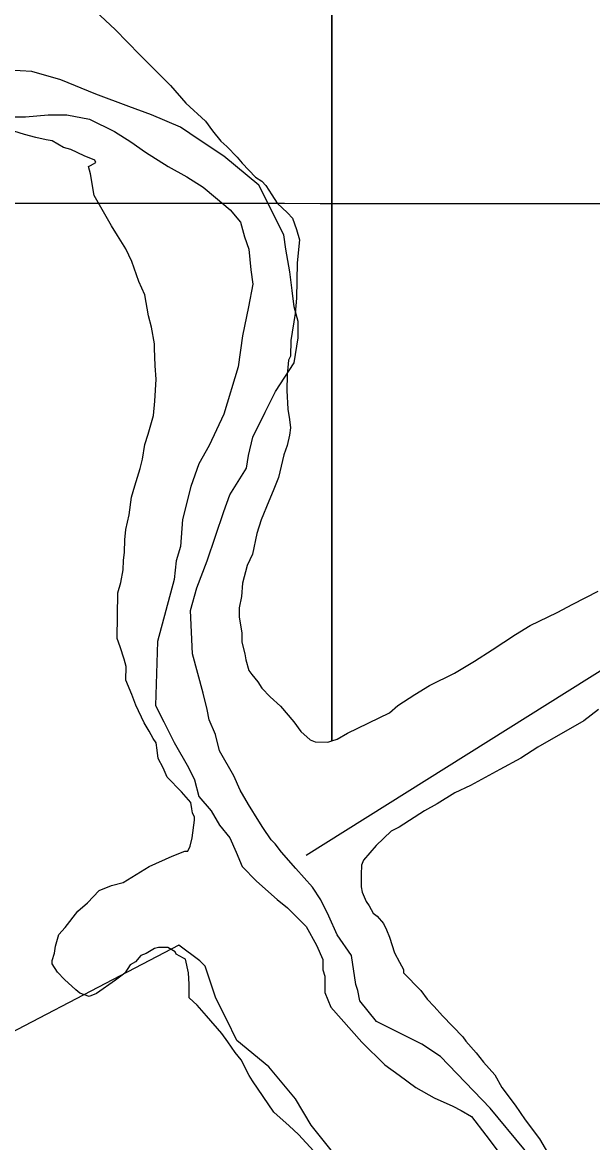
# Model space of a CAD drawing. Extents: x 3245246 to 3283090, y 806824 to 832173.
# Drawn here: x 3272967 to 3273620, y 823248 to 824532 of the extents above; entities that cross this region are included whole.
import ezdxf

# ---------------------------------------------------------------- set-up
doc = ezdxf.new("R2010")
doc.units = 0
for name, color, linetype in [('V-GRID-MAJR', 7, 'Continuous'), ('V-ROAD-CNTR', 7, 'Continuous'), ('V-SITE-VEGE', 7, 'Continuous'), ('V-TOPO-SHOR', 7, 'Continuous')]:
    doc.layers.add(name, color=color, linetype=linetype)

msp = doc.modelspace()

# ---------------------------------------------------------------- linework, layer by layer
at = {"layer": 'V-GRID-MAJR'}
msp.add_spline([(3249423.5, 824337.8), (3254658.5, 824333.6), (3259893.4, 824330.1), (3265128.4, 824327.5), (3270363.4, 824325.6), (3275598.4, 824324.4), (3280833.3, 824324.1)], degree=3, dxfattribs=at)
at = {"layer": 'V-ROAD-CNTR'}
msp.add_spline([(3268555, 824466.2), (3268928.1, 824288.4), (3269383.1, 824061.9), (3269668.7, 823890.1), (3270076.6, 823640.1), (3270419.3, 823451), (3270842, 823197.9), (3271162.2, 823029.4), (3271548.3, 822792.5), (3271898.4, 822578.4), (3272236.9, 822400.3), (3272509.8, 822239.3), (3272743.9, 822091.3), (3273013.6, 821941.1), (3273341, 821721.2), (3273731.8, 821490.1), (3274189.2, 821175), (3274593.6, 820901.2), (3274916.7, 820684.3), (3275373.2, 820360), (3275676.6, 820161), (3275802.4, 820045.1), (3275896.2, 819928), (3275965.2, 819818.6), (3276015.1, 819699.5), (3276044.4, 819586.7), (3276100.5, 819413), (3276190.9, 819208.3), (3276292.5, 819051.8), (3276415.5, 818926.3), (3276568.2, 818833.9), (3276716.2, 818768.8), (3276924.8, 818729), (3277119.9, 818725), (3277260.8, 818758.2)], degree=3, dxfattribs=at)
at = {"layer": 'V-SITE-VEGE'}
for p, q in [((3273321.2, 827359.6), (3273321.2, 823708.4)), ((3273321.2, 823708.4), (3273321.2, 827359.6)), ((3273032.1, 824562.7), (3273073.2, 824524)), ((3273073.2, 824524), (3273101.4, 824495)), ((3273101.4, 824495), (3273136.6, 824460)), ((3273136.6, 824460), (3273154.2, 824439.5)), ((3273154.2, 824439.5), (3273176.6, 824418.9)), ((3273176.6, 824418.9), (3273184.8, 824408.1)), ((3272969.1, 824403.9), (3272957.2, 824407.7)), ((3272982.1, 824400.2), (3272969.1, 824403.9)), ((3272994, 824397.6), (3272982.1, 824400.2)), ((3273001.1, 824396.3), (3272994, 824397.6)), ((3273014.1, 824389), (3273001.1, 824396.3)), ((3273184.8, 824408.1), (3273194.1, 824396)), ((3273194.1, 824396), (3273201.2, 824390)), ((3273022.4, 824386.5), (3273014.1, 824389)), ((3273037.8, 824379.2), (3273022.4, 824386.5)), ((3273201.2, 824390), (3273212.9, 824377.9)), ((3273049.7, 824374.2), (3273037.8, 824379.2)), ((3273044.8, 824368.3), (3273050.8, 824371.8)), ((3273050.8, 824371.8), (3273049.7, 824374.2)), ((3273212.9, 824377.9), (3273218.8, 824370.7)), ((3273218.8, 824370.7), (3273234, 824355)), ((3273042.4, 824367.2), (3273044.8, 824368.3)), ((3273044.7, 824358.8), (3273042.4, 824367.2)), ((3273049.1, 824333.7), (3273044.7, 824358.8)), ((3273234, 824355), (3273241.1, 824350.1)), ((3273241.1, 824350.1), (3273245.8, 824345.3)), ((3273245.8, 824345.3), (3273252.8, 824334.5)), ((3273068.9, 824298.9), (3273049.1, 824333.7)), ((3273252.8, 824334.5), (3273258.6, 824324.9)), ((3273258.6, 824324.9), (3273270.4, 824314)), ((3273270.4, 824314), (3273276.3, 824307.9)), ((3273276.3, 824307.9), (3273280.8, 824294.8)), ((3273075.9, 824288.1), (3273068.9, 824298.9)), ((3273280.8, 824294.8), (3273284.3, 824282.8)), ((3273085.2, 824272.5), (3273075.9, 824288.1)), ((3273284.3, 824282.8), (3273281.5, 824256.6)), ((3273092.1, 824258.1), (3273085.2, 824272.5)), ((3273100.1, 824235.3), (3273092.1, 824258.1)), ((3273281.5, 824256.6), (3273280.9, 824216.1)), ((3273107.1, 824219.8), (3273100.1, 824235.3)), ((3273111.5, 824195.9), (3273107.1, 824219.8)), ((3273280.9, 824216.1), (3273279.5, 824198.3)), ((3273114.9, 824182.7), (3273111.5, 824195.9)), ((3273279.5, 824198.3), (3273274.3, 824167.4)), ((3273118.2, 824163.6), (3273114.9, 824182.7)), ((3273274.3, 824167.4), (3273274.1, 824149.5)), ((3273118.1, 824158.9), (3273118.2, 824163.6)), ((3273119, 824138.6), (3273118.1, 824158.9)), ((3273271.6, 824144.8), (3273270.2, 824128.1)), ((3273274.1, 824149.5), (3273271.6, 824144.8)), ((3273120, 824123.1), (3273119, 824138.6)), ((3273270.2, 824128.1), (3273269.9, 824110.3)), ((3273118.5, 824098.1), (3273120, 824123.1)), ((3273269.9, 824110.3), (3273270.8, 824088.8)), ((3273117.1, 824081.4), (3273118.5, 824098.1)), ((3273270.8, 824088.8), (3273273, 824076.9)), ((3273110.8, 824060.1), (3273117.1, 824081.4)), ((3273273, 824076.9), (3273274.1, 824067.3)), ((3273274.1, 824067.3), (3273272.8, 824059)), ((3273107.1, 824048.2), (3273110.8, 824060.1)), ((3273272.8, 824059), (3273270.2, 824047.1)), ((3273104.5, 824031.6), (3273107.1, 824048.2)), ((3273266.5, 824036.5), (3273260.2, 824010.4)), ((3273270.2, 824047.1), (3273266.5, 824036.5)), ((3273101.9, 824020.9), (3273104.5, 824031.6)), ((3273095.7, 824000.7), (3273101.9, 824020.9)), ((3273091.9, 823987.7), (3273095.7, 824000.7)), ((3273260.2, 824010.4), (3273254, 823995)), ((3273089.3, 823967.5), (3273091.9, 823987.7)), ((3273254, 823995), (3273249.1, 823983.1)), ((3273249.1, 823983.1), (3273240.5, 823961.8)), ((3273085.5, 823950.9), (3273089.3, 823967.5)), ((3273240.5, 823961.8), (3273235.5, 823946.4)), ((3273084.1, 823939), (3273085.5, 823950.9)), ((3273235.5, 823946.4), (3273230.4, 823922.6)), ((3273083.9, 823924.7), (3273084.1, 823939)), ((3273082.6, 823915.2), (3273083.9, 823924.7)), ((3273230.4, 823922.6), (3273224.3, 823909.6)), ((3273082.4, 823904.4), (3273082.6, 823915.2)), ((3273224.3, 823909.6), (3273219.2, 823889.4)), ((3273079.8, 823890.2), (3273082.4, 823904.4)), ((3273076.1, 823878.3), (3273079.8, 823890.2)), ((3273219.2, 823889.4), (3273217.8, 823874)), ((3273075.4, 823825.9), (3273076.1, 823878.3)), ((3273217.8, 823874), (3273215.2, 823860.9)), ((3273597.7, 823865.1), (3273626.5, 823880.2)), ((3273215.2, 823860.9), (3273215.1, 823850.2)), ((3273579.7, 823855.8), (3273597.7, 823865.1)), ((3273215.1, 823850.2), (3273218.4, 823832.3)), ((3273548.5, 823840.8), (3273579.7, 823855.8)), ((3273218.4, 823832.3), (3273218.3, 823821.5)), ((3273531.7, 823830.3), (3273548.5, 823840.8)), ((3273078.8, 823816.3), (3273075.4, 823825.9)), ((3273218.3, 823821.5), (3273221.7, 823808.4)), ((3273505.2, 823812.8), (3273531.7, 823830.3)), ((3273083.4, 823802), (3273078.8, 823816.3)), ((3273221.7, 823808.4), (3273222.7, 823801.2)), ((3273484.8, 823800), (3273505.2, 823812.8)), ((3273085.6, 823793.6), (3273083.4, 823802)), ((3273085.4, 823778.1), (3273085.6, 823793.6)), ((3273222.7, 823801.2), (3273226.1, 823789.3)), ((3273462, 823786), (3273484.8, 823800)), ((3273226.1, 823789.3), (3273229.7, 823784.5)), ((3273229.7, 823784.5), (3273236.7, 823776)), ((3273433.2, 823772.1), (3273462, 823786)), ((3273092.3, 823761.4), (3273085.4, 823778.1)), ((3273236.7, 823776), (3273241.3, 823768.8)), ((3273241.3, 823768.8), (3273250.7, 823759.1)), ((3273416.4, 823761.6), (3273433.2, 823772.1)), ((3273096.9, 823749.4), (3273092.3, 823761.4)), ((3273250.7, 823759.1), (3273262.5, 823748.3)), ((3273397.1, 823748.8), (3273416.4, 823761.6)), ((3273106.2, 823729), (3273096.9, 823749.4)), ((3273262.5, 823748.3), (3273277.7, 823730.2)), ((3273387.5, 823740.6), (3273397.1, 823748.8)), ((3273627, 823744.4), (3273610.1, 823731.5)), ((3273112, 823719.4), (3273106.2, 823729)), ((3273277.7, 823730.2), (3273285.9, 823719.3)), ((3273339.5, 823717.4), (3273387.5, 823740.6)), ((3273610.1, 823731.5), (3273557.3, 823701.3)), ((3273116.7, 823711), (3273112, 823719.4)), ((3273285.9, 823719.3), (3273296.5, 823709.7)), ((3273327.5, 823710.4), (3273339.5, 823717.4)), ((3273120.2, 823706.2), (3273116.7, 823711)), ((3273121.2, 823697.8), (3273120.2, 823706.2)), ((3273296.5, 823709.7), (3273302.4, 823707.2)), ((3273302.4, 823707.2), (3273316.7, 823707)), ((3273316.7, 823707), (3273321.2, 823708.4)), ((3273321.2, 823708.4), (3273327.5, 823710.4)), ((3273122.3, 823688.3), (3273121.2, 823697.8)), ((3273557.3, 823701.3), (3273538, 823688.4)), ((3273128.1, 823677.5), (3273122.3, 823688.3)), ((3273132.7, 823666.7), (3273128.1, 823677.5)), ((3273538, 823688.4), (3273514, 823675.7)), ((3273149.2, 823649.8), (3273132.7, 823666.7)), ((3273514, 823675.7), (3273480.4, 823657.1)), ((3273480.4, 823657.1), (3273462.4, 823649)), ((3273159.7, 823637.7), (3273149.2, 823649.8)), ((3273462.4, 823649), (3273442, 823636.2)), ((3273160.8, 823630.6), (3273159.7, 823637.7)), ((3273161.9, 823625.8), (3273160.8, 823630.6)), ((3273164.2, 823621), (3273161.9, 823625.8)), ((3273427.6, 823628), (3273398.7, 823609.4)), ((3273442, 823636.2), (3273427.6, 823628)), ((3273161.5, 823597.2), (3273164.2, 823617.4)), ((3273164.2, 823617.4), (3273164.2, 823621)), ((3273389.2, 823604.7), (3273372.2, 823588.3)), ((3273398.7, 823609.4), (3273389.2, 823604.7)), ((3273156.5, 823581.8), (3273159, 823587.7)), ((3273159, 823587.7), (3273161.5, 823597.2)), ((3273372.2, 823588.3), (3273357.7, 823571.8)), ((3273112.2, 823564.5), (3273138.6, 823576.1)), ((3273138.6, 823576.1), (3273153, 823581.8)), ((3273153, 823581.8), (3273156.5, 823581.8)), ((3273082.2, 823545.9), (3273112.2, 823564.5)), ((3273355.3, 823565.9), (3273355.1, 823555.2)), ((3273357.7, 823571.8), (3273355.3, 823565.9)), ((3273355.1, 823555.2), (3273354.9, 823540.9)), ((3273041.4, 823522.6), (3273054.7, 823536.7)), ((3273054.7, 823536.7), (3273069, 823542.5)), ((3273069, 823542.5), (3273082.2, 823545.9)), ((3273354.9, 823540.9), (3273356, 823534.9)), ((3273030.5, 823513.3), (3273041.4, 823522.6)), ((3273356, 823534.9), (3273360.6, 823524.1)), ((3273360.6, 823524.1), (3273364.1, 823519.3)), ((3273016, 823494.4), (3273030.5, 823513.3)), ((3273364.1, 823519.3), (3273368.8, 823510.9)), ((3273368.8, 823510.9), (3273373.5, 823507.3)), ((3273373.5, 823507.3), (3273380.5, 823498.8)), ((3273380.5, 823498.8), (3273384, 823491.7)), ((3273004.9, 823473.1), (3273008.7, 823486.2)), ((3273008.7, 823486.2), (3273016, 823494.4)), ((3273384, 823491.7), (3273387.5, 823483.3)), ((3273003.6, 823464.8), (3273004.9, 823473.1)), ((3273122.8, 823471.5), (3273118.1, 823470.3)), ((3273133.6, 823471.3), (3273122.8, 823471.5)), ((3273141.8, 823466.4), (3273133.6, 823471.3)), ((3273387.5, 823483.3), (3273393.2, 823465.3)), ((3273001.1, 823456.5), (3273003.6, 823464.8)), ((3273102.5, 823462.2), (3273096.4, 823455.2)), ((3273108.5, 823464.5), (3273102.5, 823462.2)), ((3273118.1, 823470.3), (3273108.5, 823464.5)), ((3273143, 823464), (3273141.8, 823466.4)), ((3273151.3, 823459.2), (3273143, 823464)), ((3273153.6, 823457.9), (3273151.3, 823459.2)), ((3273393.2, 823465.3), (3273399, 823454.5)), ((3273001.1, 823452.9), (3273001.1, 823456.5)), ((3273006.9, 823443.3), (3273001.1, 823452.9)), ((3273090.4, 823451.7), (3273084.3, 823442.2)), ((3273096.4, 823455.2), (3273090.4, 823451.7)), ((3273157, 823442.4), (3273153.6, 823457.9)), ((3273399, 823454.5), (3273403.6, 823446.1)), ((3273403.6, 823446.1), (3273403.6, 823442.5)), ((3273015.1, 823434.9), (3273006.9, 823443.3)), ((3273028.1, 823422.8), (3273015.1, 823434.9)), ((3273073.5, 823434), (3273051.8, 823418.9)), ((3273084.3, 823442.2), (3273073.5, 823434)), ((3273158, 823429.3), (3273157, 823442.4)), ((3273403.6, 823442.5), (3273423.5, 823422)), ((3273032.8, 823419.1), (3273028.1, 823422.8)), ((3273157.8, 823413.8), (3273158, 823429.3)), ((3273423.5, 823422), (3273430.5, 823412.4)), ((3273043.4, 823415.4), (3273032.8, 823419.1)), ((3273051.8, 823418.9), (3273043.4, 823415.4)), ((3273167.2, 823405.3), (3273157.8, 823413.8)), ((3273430.5, 823412.4), (3273438.8, 823403.9)), ((3273177.7, 823393.3), (3273167.2, 823405.3)), ((3273438.8, 823403.9), (3273448.1, 823393.1)), ((3273195.3, 823372.8), (3273177.7, 823393.3)), ((3273448.1, 823393.1), (3273471.6, 823368.9)), ((3273202.3, 823363.2), (3273195.3, 823372.8)), ((3273471.6, 823368.9), (3273475.1, 823364.1)), ((3273210.5, 823351.1), (3273202.3, 823363.2)), ((3273475.1, 823364.1), (3273486.9, 823350.8)), ((3273217.5, 823342.7), (3273210.5, 823351.1)), ((3273226.8, 823324.7), (3273217.5, 823342.7)), ((3273486.9, 823350.8), (3273495, 823340)), ((3273495, 823340), (3273508, 823325.5)), ((3273230.3, 823318.7), (3273226.8, 823324.7)), ((3273254.8, 823282.6), (3273230.3, 823318.7)), ((3273508, 823325.5), (3273516.1, 823311.1)), ((3273516.1, 823311.1), (3273531.3, 823290.7)), ((3273272.5, 823266.9), (3273254.8, 823282.6)), ((3273531.3, 823290.7), (3273543, 823273.8)), ((3273283.1, 823257.2), (3273272.5, 823266.9)), ((3273543, 823273.8), (3273559.3, 823252.2)), ((3273300.6, 823237.9), (3273283.1, 823257.2)), ((3273559.3, 823252.2), (3273568.6, 823236.5))]:
    msp.add_line(p, q, dxfattribs=at)
at = {"layer": 'V-TOPO-SHOR'}
for points in [[(3273618.7, 823147.3), (3273502.7, 823287.1), (3273445.9, 823346.3), (3273424.6, 823360.5), (3273372.5, 823386.6), (3273363, 823398.4), (3273353.6, 823410.3), (3273351.2, 823422.1), (3273348.8, 823429.2), (3273344.1, 823462.4), (3273327.6, 823486.1), (3273318.1, 823507.4), (3273308.6, 823526.3), (3273299.2, 823540.6), (3273280.2, 823561.9), (3273263.7, 823580.8), (3273256.6, 823590.3), (3273251.8, 823595), (3273242.4, 823609.2), (3273237.6, 823616.4), (3273225.8, 823635.3), (3273216.3, 823651.9), (3273209.2, 823668.5), (3273192.7, 823696.9), (3273187.9, 823715.8), (3273180.8, 823732.4), (3273178.5, 823744.2), (3273173.8, 823763.2), (3273161.9, 823808.2), (3273159.6, 823857.9), (3273166.7, 823884), (3273178.6, 823914.7), (3273188, 823943.2), (3273197.5, 823971.6), (3273204.6, 823990.5), (3273223.6, 824021.3), (3273226, 824035.5), (3273230.7, 824056.8), (3273244.9, 824085.2), (3273256.8, 824108.9), (3273278.1, 824142), (3273282.9, 824170.4), (3273282.9, 824189.4), (3273278.1, 824206), (3273275.8, 824224.9), (3273273.4, 824246.2), (3273268.7, 824272.3), (3273266.3, 824288.8), (3273237.9, 824345.7), (3273197.7, 824378.8), (3273169.3, 824397.8), (3273148, 824412), (3273114.8, 824426.2), (3273088.8, 824435.7), (3273050.9, 824450), (3273010.7, 824466.5), (3272977.5, 824476), (3272937.3, 824478.4)], [(3272942, 824424), (3272970.4, 824423.9), (3272996.5, 824426.3), (3273017.8, 824426.3), (3273043.8, 824421.5), (3273072.2, 824407.3), (3273091.2, 824395.5), (3273107.7, 824383.6), (3273133.8, 824367), (3273155.1, 824355.2), (3273174, 824343.3), (3273188.2, 824331.5), (3273204.8, 824317.3), (3273216.6, 824303.1), (3273221.3, 824286.5), (3273226.1, 824272.3), (3273228.4, 824248.6), (3273230.8, 824232), (3273226, 824206), (3273218.9, 824172.8), (3273214.2, 824137.3), (3273197.6, 824082.9), (3273181, 824047.3), (3273169.1, 824026), (3273159.7, 824000), (3273150.2, 823962.1), (3273147.8, 823931.3), (3273143, 823914.8), (3273140.7, 823893.4), (3273121.7, 823822.4), (3273119.3, 823749), (3273128.8, 823730.1), (3273140.6, 823706.4), (3273157.1, 823678), (3273164.2, 823663.7), (3273169, 823644.8), (3273183.2, 823628.2), (3273192.6, 823611.6), (3273204.5, 823597.4), (3273211.6, 823580.8), (3273218.7, 823564.3), (3273235.2, 823547.7), (3273258.9, 823526.4), (3273270.7, 823516.9), (3273292, 823495.6), (3273303.9, 823474.2), (3273311, 823457.7), (3273311, 823445.8), (3273313.3, 823438.7), (3273313.3, 823419.8), (3273320.4, 823403.2), (3273355.9, 823362.9), (3273382, 823336.9), (3273398.5, 823325), (3273417.5, 823310.8), (3273438.8, 823299), (3273460.1, 823289.5), (3273469.5, 823284.7), (3273481.4, 823277.6), (3273497.9, 823256.3), (3273512.1, 823237.4)], [(3273292.1, 823577.2), (3274008.8, 824027.2)], [(3273713.3, 822918.8), (3273553, 822969.9), (3273522.6, 822994.2), (3273498.3, 823012.4), (3273474, 823030.6), (3273474, 823036.7), (3273407.2, 823097.5), (3273382.9, 823103.5), (3273370.7, 823133.9), (3273364.6, 823176.5), (3273358.6, 823194.7), (3273322.1, 823237.2), (3273297.8, 823267.6), (3273279.6, 823298), (3273249.2, 823334.5), (3273212.7, 823364.8), (3273200.6, 823389.1), (3273188.4, 823413.5), (3273176.3, 823449.9), (3273170.2, 823456), (3273145.9, 823474.2), (3272868.1, 823328.8)]]:
    msp.add_lwpolyline(points, dxfattribs=at)

doc.saveas('drawing.dxf')
